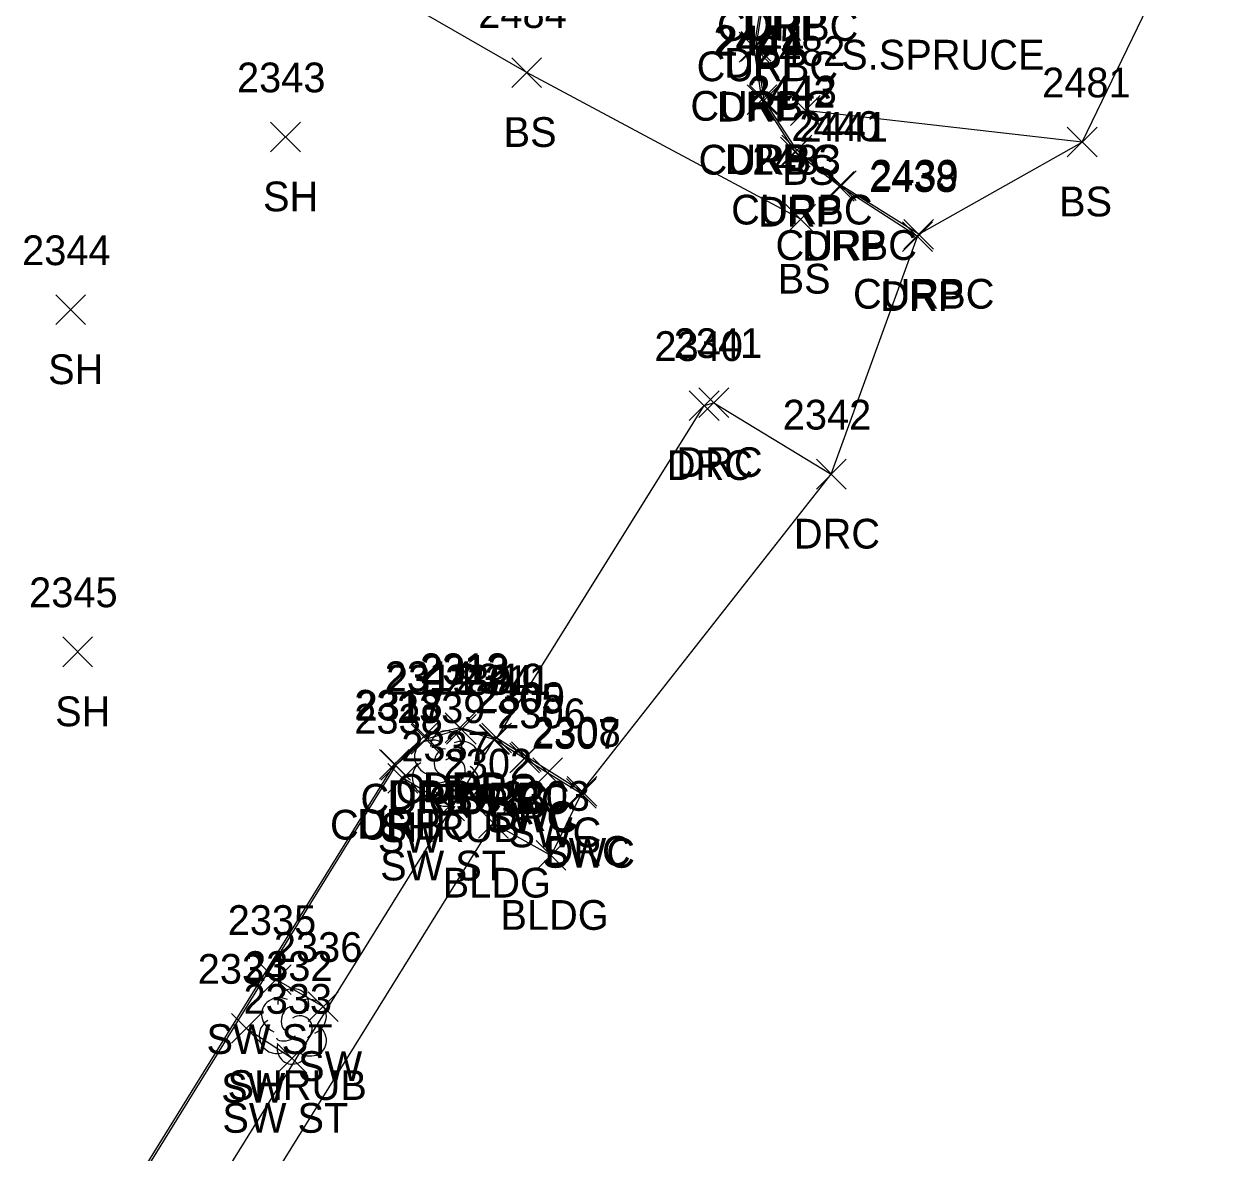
# Model space of a CAD drawing. Extents: x 1769141 to 1770911, y 735471 to 741449.
# Drawn here: x 1770656.4 to 1770737.5, y 736919.1 to 736995 of the extents above; entities that cross this region are included whole.
import ezdxf

# ---------------------------------------------------------------- set-up
doc = ezdxf.new("R2010")
doc.units = 0
for name, color, linetype in [('L_A', 7, 'Continuous'), ('L_C', 7, 'Continuous'), ('L_I', 7, 'Continuous'), ('L_TIC', 7, 'Continuous'), ('LBC', 7, 'Continuous'), ('LELB', 7, 'Continuous'), ('LSH', 7, 'Continuous'), ('LSOGP', 7, 'Continuous'), ('R_A', 7, 'Continuous'), ('R_I', 7, 'Continuous'), ('R_TIC', 7, 'Continuous'), ('RC', 7, 'Continuous'), ('RDP', 7, 'Continuous'), ('RSW', 7, 'Continuous')]:
    doc.layers.add(name, color=color, linetype=linetype)

msp = doc.modelspace()

# ---------------------------------------------------------------- linework, layer by layer
at = {"layer": 'L_TIC'}
for points in [[(1770689.198, 736990.732), (1770691.198, 736992.732)], [(1770691.198, 736990.732), (1770689.198, 736992.732)], [(1770707.928, 736988.183), (1770709.928, 736990.183)], [(1770709.928, 736988.183), (1770707.928, 736990.183)], [(1770672.975, 736986.404), (1770674.975, 736988.404)], [(1770674.975, 736986.404), (1770672.975, 736988.404)], [(1770726.551, 736986.062), (1770728.551, 736988.062)], [(1770728.551, 736986.062), (1770726.551, 736988.062)], [(1770707.627, 736980.873), (1770709.627, 736982.873)], [(1770709.627, 736980.873), (1770707.627, 736982.873)], [(1770658.525, 736974.785), (1770660.525, 736976.785)], [(1770660.525, 736974.785), (1770658.525, 736976.785)], [(1770658.997, 736951.789), (1770660.997, 736953.789)], [(1770660.997, 736951.789), (1770658.997, 736953.789)], [(1770686.951, 736940.271), (1770688.951, 736942.271)], [(1770688.951, 736940.271), (1770686.951, 736942.271)], [(1770690.837, 736938.102), (1770692.837, 736940.102)], [(1770692.837, 736938.102), (1770690.837, 736940.102)]]:
    msp.add_lwpolyline(points, dxfattribs=at)
at = {"layer": 'LBC'}
msp.add_lwpolyline([(1770670.914, 736907.978), (1770668.371, 736909.757), (1770687.951, 736941.271), (1770691.837, 736939.102)], dxfattribs=at)
at = {"layer": 'LELB'}
for points in [[(1770708.627, 736981.873), (1770690.198, 736991.732), (1770675.194, 737000.393)], [(1770727.551, 736987.062), (1770708.928, 736989.183)]]:
    msp.add_lwpolyline(points, dxfattribs=at)
at = {"layer": 'LSH'}
for p, q in [((1770684.736, 736944.999), (1770684.736, 736944.999)), ((1770684.736, 736944.999), (1770684.736, 736944.999)), ((1770674.451, 736927.664), (1770674.451, 736927.664)), ((1770674.451, 736927.664), (1770674.451, 736927.664))]:
    msp.add_line(p, q, dxfattribs=at)
for centre in [(1770684.783, 736946.433), (1770674.498, 736929.098)]:
    msp.add_arc(centre, 1.047, 335.52715, 180.95627, dxfattribs=at)
for centre, major_axis, ratio, start_param, end_param in [((1770683.944, 736945.665), (1.21, -0.512), 0.895232, 1.570796, 4.712389), ((1770685.777, 736945.582), (-1.141, -0.483), 0.949671, 1.570796, 4.712389), ((1770684.527, 736945.457), (-0.208, -0.792), 0.645439, 3.141593, 6.283185), ((1770683.653, 736944.29), (0.584, -1.042), 0.959034, 3.141593, 6.283185), ((1770685.236, 736944.832), (-0.5, 0.667), 0.989748, 3.141593, 6.283185), ((1770685.736, 736944.166), (-1.09, 0.792), 0.841452, 1.570796, 4.712389), ((1770684.736, 736943.499), (0.265, 1.061), 0.942809, 1.570796, 4.712389), ((1770684.278, 736944.249), (-0.625, -0.083), 0.423636, 0, 3.141593), ((1770673.66, 736928.331), (1.21, -0.512), 0.895232, 1.570796, 4.712389), ((1770675.493, 736928.248), (-1.141, -0.483), 0.949671, 1.570796, 4.712389), ((1770674.243, 736928.122), (-0.208, -0.792), 0.645439, 3.141593, 6.283185), ((1770674.951, 736927.497), (-0.5, 0.667), 0.989748, 3.141593, 6.283185), ((1770673.368, 736926.956), (0.584, -1.042), 0.959034, 3.141593, 6.283185), ((1770675.452, 736926.831), (-1.09, 0.792), 0.841452, 1.570796, 4.712389), ((1770673.993, 736926.914), (-0.625, -0.083), 0.423636, 0, 3.141593), ((1770674.452, 736926.164), (0.265, 1.061), 0.942809, 1.570796, 4.712389)]:
    msp.add_ellipse(centre, major_axis=major_axis, ratio=ratio, start_param=start_param, end_param=end_param, dxfattribs=at)
at = {"layer": 'LSOGP'}
msp.add_lwpolyline([(1770668.371, 736909.757), (1770687.951, 736941.271), (1770691.837, 736939.102), (1770693.874, 736943.273), (1770693.909, 736943.405), (1770710.675, 736964.734), (1770716.476, 736980.706), (1770716.557, 736980.86), (1770727.551, 736987.062), (1770734.29, 737001.021)], dxfattribs=at)
at = {"layer": 'R_TIC'}
for points in [[(1770704.488, 736992.439), (1770706.488, 736994.439)], [(1770706.488, 736992.439), (1770704.488, 736994.439)], [(1770704.622, 736992.494), (1770706.622, 736994.494)], [(1770706.622, 736992.494), (1770704.622, 736994.494)], [(1770705.013, 736988.916), (1770707.013, 736990.916)], [(1770707.013, 736988.916), (1770705.013, 736990.916)], [(1770705.169, 736988.876), (1770707.169, 736990.876)], [(1770707.169, 736988.876), (1770705.169, 736990.876)], [(1770707.363, 736985.519), (1770709.363, 736987.519)], [(1770709.363, 736985.519), (1770707.363, 736987.519)], [(1770707.267, 736985.38), (1770709.267, 736987.38)], [(1770709.267, 736985.38), (1770707.267, 736987.38)], [(1770710.226, 736983.086), (1770712.226, 736985.086)], [(1770712.226, 736983.086), (1770710.226, 736985.086)], [(1770710.345, 736983.135), (1770712.345, 736985.135)], [(1770712.345, 736983.135), (1770710.345, 736985.135)], [(1770715.557, 736979.86), (1770717.557, 736981.86)], [(1770717.557, 736979.86), (1770715.557, 736981.86)], [(1770715.476, 736979.706), (1770717.476, 736981.706)], [(1770717.476, 736979.706), (1770715.476, 736981.706)], [(1770701.779, 736968.54), (1770703.779, 736970.54)], [(1770703.779, 736968.54), (1770701.779, 736970.54)], [(1770701.129, 736968.343), (1770703.129, 736970.343)], [(1770703.129, 736968.343), (1770701.129, 736970.343)], [(1770709.675, 736963.734), (1770711.675, 736965.734)], [(1770711.675, 736963.734), (1770709.675, 736965.734)], [(1770684.713, 736946.682), (1770686.713, 736948.682)], [(1770686.713, 736946.682), (1770684.713, 736948.682)], [(1770684.793, 736946.581), (1770686.793, 736948.581)], [(1770686.793, 736946.581), (1770684.793, 736948.581)], [(1770682.338, 736946.148), (1770684.338, 736948.148)], [(1770684.338, 736946.148), (1770682.338, 736948.148)], [(1770682.432, 736945.917), (1770684.432, 736947.917)], [(1770684.432, 736945.917), (1770682.432, 736947.917)], [(1770686.993, 736945.888), (1770688.993, 736947.888)], [(1770688.993, 736945.888), (1770686.993, 736947.888)], [(1770687.041, 736945.916), (1770689.041, 736947.916)], [(1770689.041, 736945.916), (1770687.041, 736947.916)], [(1770687.184, 736945.993), (1770689.184, 736947.993)], [(1770689.184, 736945.993), (1770687.184, 736947.993)], [(1770687.184, 736945.993), (1770689.184, 736947.993)], [(1770689.184, 736945.993), (1770687.184, 736947.993)], [(1770680.29, 736944.231), (1770682.29, 736946.231)], [(1770682.29, 736944.231), (1770680.29, 736946.231)], [(1770680.388, 736944.171), (1770682.388, 736946.171)], [(1770682.388, 736944.171), (1770680.388, 736946.171)], [(1770689.051, 736944.645), (1770691.051, 736946.645)], [(1770691.051, 736944.645), (1770689.051, 736946.645)], [(1770689.174, 736944.738), (1770691.174, 736946.738)], [(1770691.174, 736944.738), (1770689.174, 736946.738)], [(1770680.864, 736943.29), (1770682.864, 736945.29)], [(1770682.864, 736943.29), (1770680.864, 736945.29)], [(1770690.611, 736943.653), (1770692.611, 736945.653)], [(1770692.611, 736943.653), (1770690.611, 736945.653)], [(1770692.874, 736942.273), (1770694.874, 736944.273)], [(1770694.874, 736942.273), (1770692.874, 736944.273)], [(1770692.909, 736942.405), (1770694.909, 736944.405)], [(1770694.909, 736942.405), (1770692.909, 736944.405)], [(1770684.024, 736941.422), (1770686.024, 736943.422)], [(1770686.024, 736941.422), (1770684.024, 736943.422)], [(1770672.35, 736929.757), (1770674.35, 736931.757)], [(1770674.35, 736929.757), (1770672.35, 736931.757)], [(1770675.51, 736927.943), (1770677.51, 736929.943)], [(1770677.51, 736927.943), (1770675.51, 736929.943)], [(1770670.335, 736926.476), (1770672.335, 736928.476)], [(1770672.335, 736926.476), (1770670.335, 736928.476)], [(1770673.416, 736924.459), (1770675.416, 736926.459)], [(1770675.416, 736924.459), (1770673.416, 736926.459)]]:
    msp.add_lwpolyline(points, dxfattribs=at)
at = {"layer": 'RC'}
for points in [[(1770716.557, 736980.86), (1770711.345, 736984.135), (1770708.363, 736986.519), (1770706.169, 736989.876), (1770705.622, 736993.494), (1770706.043, 736996.151), (1770707.406, 736998.865), (1770723.646, 737026.266), (1770725.315, 737028.154), (1770727.341, 737029.107), (1770730.256, 737029.086), (1770732.272, 737027.999), (1770733.694, 737025.946), (1770733.947, 737023.861), (1770733.51, 737021.083), (1770730.036, 737010.003), (1770729.615, 737010.25), (1770732.814, 737020.537)], [(1770687.993, 736946.888), (1770685.793, 736947.581), (1770683.432, 736946.917), (1770681.388, 736945.171), (1770661.677, 736913.288), (1770661.128, 736911.289), (1770661.336, 736909.499), (1770662.184, 736907.975), (1770663.124, 736907.204)]]:
    msp.add_lwpolyline(points, dxfattribs=at)
at = {"layer": 'RDP'}
for points in [[(1770716.476, 736980.706), (1770711.226, 736984.086), (1770708.267, 736986.38), (1770706.013, 736989.916), (1770705.488, 736993.439), (1770705.974, 736996.378), (1770707.218, 736998.93), (1770723.526, 737026.37), (1770725.249, 737028.247), (1770727.519, 737029.301), (1770730.252, 737029.313), (1770732.384, 737028.065), (1770733.79, 737026.1), (1770734.181, 737023.809), (1770733.491, 737020.967), (1770730.074, 737009.624), (1770737.548, 737004.988)], [(1770693.909, 736943.405), (1770690.174, 736945.738), (1770688.184, 736946.993), (1770702.129, 736969.343), (1770702.779, 736969.54), (1770710.675, 736964.734)], [(1770688.184, 736946.993), (1770685.713, 736947.682), (1770683.338, 736947.148), (1770681.29, 736945.231), (1770661.567, 736913.392), (1770660.985, 736911.294), (1770661.205, 736909.563), (1770662.057, 736907.937), (1770663.037, 736907.164)]]:
    msp.add_lwpolyline(points, dxfattribs=at)
at = {"layer": 'RSW'}
for points in [[(1770668.35, 736904.004), (1770666.188, 736905.43), (1770664.978, 736906.051), (1770663.258, 736907.01), (1770688.041, 736946.916), (1770690.051, 736945.645), (1770691.611, 736944.653), (1770693.874, 736943.273)], [(1770685.024, 736942.422), (1770681.864, 736944.29)], [(1770673.35, 736930.757), (1770676.51, 736928.943)], [(1770674.416, 736925.459), (1770671.335, 736927.476)]]:
    msp.add_lwpolyline(points, dxfattribs=at)

# ---------------------------------------------------------------- texts
at = {"layer": 'L_A'}
for s, p in [('BS', (1770688.639, 736986.732)), ('BS', (1770707.369, 736984.183)), ('SH', (1770672.464, 736982.404)), ('BS', (1770725.992, 736982.062)), ('BS', (1770707.067, 736976.873)), ('SH', (1770658.013, 736970.785)), ('SH', (1770658.486, 736947.789)), ('SHRUB', (1770680.366, 736939.999)), ('BLDG', (1770684.542, 736936.271)), ('BLDG', (1770688.428, 736934.102)), ('SHRUB', (1770670.081, 736922.664))]:
    msp.add_text(s, height=2, dxfattribs=at).set_placement(p)
at = {"layer": 'L_C'}
msp.add_text('S.SPRUCE', height=2, dxfattribs=at).set_placement((1770711.342, 736991.933))
at = {"layer": 'L_I'}
for s, p in [('2484', (1770686.938, 736994.732)), ('2482', (1770705.668, 736992.183)), ('2343', (1770670.715, 736990.404)), ('2481', (1770724.858, 736990.062)), ('2483', (1770705.367, 736984.873)), ('2344', (1770656.265, 736978.785)), ('2345', (1770656.737, 736955.789)), ('2339', (1770681.468, 736947.999)), ('2302', (1770684.613, 736944.271)), ('2303', (1770688.499, 736942.102)), ('2332', (1770671.192, 736930.664))]:
    msp.add_text(s, height=2, dxfattribs=at).set_placement(p)
at = {"layer": 'R_A'}
for s, p in [('CURBC', (1770702.989, 736993.865)), ('DRP', (1770704.706, 736993.93)), ('CURBC', (1770701.625, 736991.151)), ('DRP', (1770703.462, 736991.378)), ('CURBC', (1770701.205, 736988.494)), ('DRP', (1770702.976, 736988.439)), ('CURBC', (1770701.751, 736984.876)), ('DRP', (1770703.502, 736984.916)), ('CURBC', (1770703.946, 736981.519)), ('DRP', (1770705.755, 736981.38)), ('CURBC', (1770706.928, 736979.135)), ('DRP', (1770708.715, 736979.086)), ('CURBC', (1770712.139, 736975.86)), ('DRP', (1770713.964, 736975.706)), ('DRC', (1770700.267, 736964.54)), ('DRC', (1770699.617, 736964.343)), ('DRC', (1770708.163, 736959.734)), ('CURBC', (1770681.376, 736942.581)), ('DRP', (1770683.202, 736942.682)), ('CURBC', (1770679.015, 736941.917)), ('DRP', (1770680.826, 736942.148)), ('CURBC', (1770683.575, 736941.888)), ('SWC', (1770685.403, 736941.916)), ('DRC', (1770685.672, 736941.993)), ('DRP', (1770685.672, 736941.993)), ('CURBC', (1770676.97, 736940.171)), ('DRP', (1770678.778, 736940.231)), ('SWC', (1770687.414, 736940.645)), ('DRC', (1770687.663, 736940.738)), ('SW', (1770680.179, 736939.29)), ('SWC', (1770688.973, 736939.653)), ('DRC', (1770691.397, 736938.405)), ('SWC', (1770691.236, 736938.273)), ('SW ST', (1770680.339, 736937.422)), ('SW ST', (1770668.665, 736925.757)), ('SW', (1770674.825, 736923.943)), ('SW', (1770669.65, 736922.476)), ('SW ST', (1770669.731, 736920.459))]:
    msp.add_text(s, height=2, dxfattribs=at).set_placement(p)
at = {"layer": 'R_I'}
for s, p in [('2445', (1770702.754, 736992.916)), ('2444', (1770702.909, 736992.876)), ('2443', (1770705.103, 736989.519)), ('2442', (1770705.007, 736989.38)), ('2440', (1770707.998, 736987.135)), ('2441', (1770708.533, 736987.086)), ('2439', (1770713.289, 736983.86)), ('2438', (1770713.216, 736983.706)), ('2341', (1770700.086, 736972.54)), ('2340', (1770698.783, 736972.343)), ('2342', (1770707.415, 736967.734)), ('2313', (1770683.02, 736950.682)), ('2312', (1770683.1, 736950.581)), ('2314', (1770680.645, 736950.148)), ('2315', (1770680.739, 736949.917)), ('2304', (1770684.702, 736949.916)), ('2310', (1770685.404, 736949.993)), ('2310', (1770685.404, 736949.993)), ('2311', (1770685.867, 736949.888)), ('2318', (1770678.597, 736948.231)), ('2317', (1770678.695, 736948.171)), ('2305', (1770686.713, 736948.645)), ('2309', (1770686.828, 736948.738)), ('2306', (1770688.217, 736947.653)), ('2338', (1770678.604, 736947.29)), ('2307', (1770690.535, 736946.273)), ('2308', (1770690.571, 736946.405)), ('2337', (1770681.764, 736945.422)), ('2335', (1770670.09, 736933.757)), ('2336', (1770673.195, 736931.943)), ('2334', (1770668.075, 736930.476)), ('2333', (1770671.156, 736928.459))]:
    msp.add_text(s, height=2, dxfattribs=at).set_placement(p)

doc.saveas('drawing.dxf')
